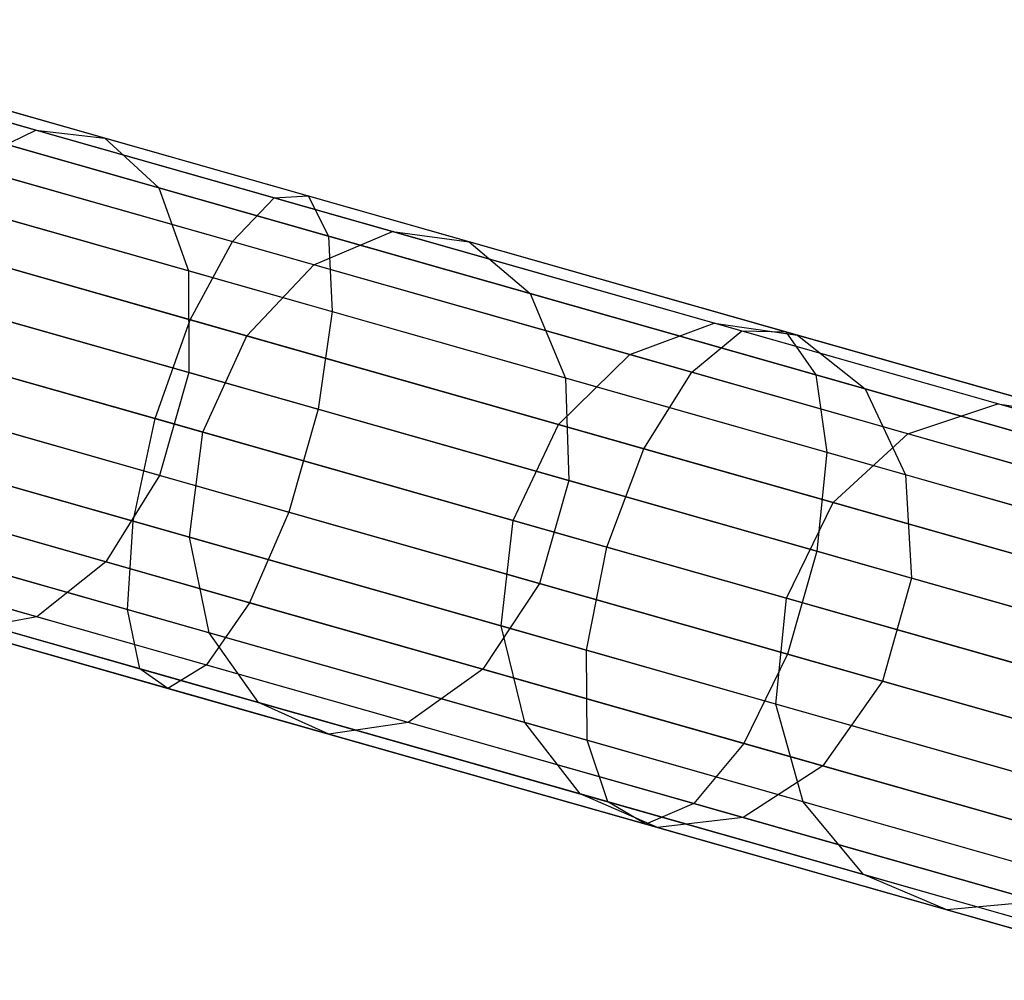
# Model space of a CAD drawing. Extents: x -189 to 189, y -189 to 189.
# Tile 453 of 591: x 167 to 171, y -50 to -46. Entities that reach past the tile are written whole.
import ezdxf

# ---------------------------------------------------------------- set-up
doc = ezdxf.new("R2010")
doc.units = 0
doc.header["$LTSCALE"] = 25.4
doc.layers.get('0').update_dxf_attribs({"linetype": 'CONTINUOUS'})

# ---------------------------------------------------------------- blocks, each defined once
blk = doc.blocks.new('CAMELEON-KENAI-C-12244_STL')
at = {"color": 0}
for p, q in [((167.14, -46.5523, -154.5547), (165.6324, -46.1234, -155.7473)), ((167.14, -46.5523, -154.5547), (165.6324, -46.1234, -155.7473)), ((167.4083, -46.5834, -154.8708), (165.869, -46.1455, -156.0885)), ((167.4083, -46.5834, -154.8708), (165.869, -46.1455, -156.0885)), ((166.2804, -46.2625, -9.8167), (168.1975, -46.808, -10.3392)), ((166.2804, -46.2625, -9.8167), (168.1975, -46.808, -10.3392)), ((166.1875, -46.2813, -10.2216), (168.0652, -46.8155, -10.7333)), ((166.1875, -46.2813, -10.2216), (168.0652, -46.8155, -10.7333)), ((167.6183, -46.7768, -155.1732), (166.0488, -46.3302, -156.4148)), ((167.6183, -46.7768, -155.1732), (166.0488, -46.3302, -156.4148)), ((166.3227, -46.4082, -9.4296), (168.2775, -46.9644, -9.9623)), ((166.3227, -46.4082, -9.4296), (168.2775, -46.9644, -9.9623)), ((166.0601, -46.4612, -10.5742), (167.9034, -46.9857, -11.0766)), ((166.0601, -46.4612, -10.5742), (167.9034, -46.9857, -11.0766)), ((166.8599, -46.6888, -154.2793), (167.14, -46.5523, -154.5547)), ((166.8599, -46.6888, -154.2793), (167.14, -46.5523, -154.5547)), ((167.14, -46.5523, -154.5547), (167.4083, -46.5834, -154.8708)), ((168.5255, -46.9465, -153.2114), (167.14, -46.5523, -154.5547)), ((168.5255, -46.9465, -153.2114), (167.14, -46.5523, -154.5547)), ((167.14, -46.5523, -154.5547), (167.4083, -46.5834, -154.8708)), ((167.4083, -46.5834, -154.8708), (167.6183, -46.7768, -155.1732)), ((168.8229, -46.9859, -153.4994), (167.4083, -46.5834, -154.8708)), ((168.8229, -46.9859, -153.4994), (167.4083, -46.5834, -154.8708)), ((167.4083, -46.5834, -154.8708), (167.6183, -46.7768, -155.1732)), ((167.7337, -47.0989, -155.4095), (166.1405, -46.6456, -156.6698)), ((167.7337, -47.0989, -155.4095), (166.1405, -46.6456, -156.6698)), ((166.3071, -46.693, -9.127), (168.2914, -47.2576, -9.6678)), ((166.3071, -46.693, -9.127), (168.2914, -47.2576, -9.6678)), ((168.22, -47.0757, -152.9607), (166.8599, -46.6888, -154.2793)), ((168.22, -47.0757, -152.9607), (166.8599, -46.6888, -154.2793)), ((165.9201, -46.7711, -10.8135), (167.7402, -47.289, -11.3095)), ((165.9201, -46.7711, -10.8135), (167.7402, -47.289, -11.3095)), ((167.6183, -46.7768, -155.1732), (167.7337, -47.0989, -155.4095)), ((169.0607, -47.1872, -153.7748), (167.6183, -46.7768, -155.1732)), ((169.0607, -47.1872, -153.7748), (167.6183, -46.7768, -155.1732)), ((167.6183, -46.7768, -155.1732), (167.7337, -47.0989, -155.4095)), ((168.0652, -46.8155, -10.7333), (168.1975, -46.808, -10.3392)), ((168.0652, -46.8155, -10.7333), (168.1975, -46.808, -10.3392)), ((168.1975, -46.808, -10.3392), (170.0532, -47.336, -11.0629)), ((168.1975, -46.808, -10.3392), (170.0532, -47.336, -11.0629)), ((168.1975, -46.808, -10.3392), (168.2775, -46.9644, -9.9623)), ((168.1975, -46.808, -10.3392), (168.2775, -46.9644, -9.9623)), ((167.9034, -46.9857, -11.0766), (168.0652, -46.8155, -10.7333)), ((167.9034, -46.9857, -11.0766), (168.0652, -46.8155, -10.7333)), ((168.0652, -46.8155, -10.7333), (169.8827, -47.3327, -11.4422)), ((168.0652, -46.8155, -10.7333), (169.8827, -47.3327, -11.4422)), ((168.22, -47.0757, -152.9607), (168.5255, -46.9465, -153.2114)), ((168.22, -47.0757, -152.9607), (168.5255, -46.9465, -153.2114)), ((168.5255, -46.9465, -153.2114), (168.8229, -46.9859, -153.4994)), ((169.7749, -47.302, -151.731), (168.5255, -46.9465, -153.2114)), ((169.7749, -47.302, -151.731), (168.5255, -46.9465, -153.2114)), ((168.5255, -46.9465, -153.2114), (168.8229, -46.9859, -153.4994)), ((167.9592, -47.3513, -152.7905), (166.6163, -46.9692, -154.0925)), ((167.9592, -47.3513, -152.7905), (166.6163, -46.9692, -154.0925)), ((167.7402, -47.289, -11.3095), (167.9034, -46.9857, -11.0766)), ((167.7402, -47.289, -11.3095), (167.9034, -46.9857, -11.0766)), ((167.9034, -46.9857, -11.0766), (169.6877, -47.4933, -11.7724)), ((167.9034, -46.9857, -11.0766), (169.6877, -47.4933, -11.7724)), ((168.2775, -46.9644, -9.9623), (170.1697, -47.5027, -10.7003)), ((168.2775, -46.9644, -9.9623), (170.1697, -47.5027, -10.7003)), ((168.2775, -46.9644, -9.9623), (168.2914, -47.2576, -9.6678)), ((168.2775, -46.9644, -9.9623), (168.2914, -47.2576, -9.6678)), ((168.8229, -46.9859, -153.4994), (169.0607, -47.1872, -153.7748)), ((170.0986, -47.3489, -151.9879), (168.8229, -46.9859, -153.4994)), ((170.0986, -47.3489, -151.9879), (168.8229, -46.9859, -153.4994)), ((168.8229, -46.9859, -153.4994), (169.0607, -47.1872, -153.7748)), ((167.7346, -47.4941, -155.5388), (166.1285, -47.0371, -156.8094)), ((167.7346, -47.4941, -155.5388), (166.1285, -47.0371, -156.8094)), ((166.2362, -47.0678, -8.9614), (168.2367, -47.637, -9.5066)), ((166.2362, -47.0678, -8.9614), (168.2367, -47.637, -9.5066)), ((167.9592, -47.3513, -152.7905), (168.22, -47.0757, -152.9607)), ((167.9592, -47.3513, -152.7905), (168.22, -47.0757, -152.9607)), ((169.4466, -47.4247, -151.5073), (168.22, -47.0757, -152.9607)), ((169.4466, -47.4247, -151.5073), (168.22, -47.0757, -152.9607)), ((167.7337, -47.0989, -155.4095), (167.7346, -47.4941, -155.5388)), ((169.1979, -47.5155, -153.99), (167.7337, -47.0989, -155.4095)), ((169.1979, -47.5155, -153.99), (167.7337, -47.0989, -155.4095)), ((167.7337, -47.0989, -155.4095), (167.7346, -47.4941, -155.5388)), ((167.6037, -47.673, -11.3919), (165.7919, -47.1575, -10.8981)), ((167.6037, -47.673, -11.3919), (165.7919, -47.1575, -10.8981)), ((169.0607, -47.1872, -153.7748), (169.1979, -47.5155, -153.99)), ((170.3615, -47.5573, -152.2335), (169.0607, -47.1872, -153.7748)), ((170.3615, -47.5573, -152.2335), (169.0607, -47.1872, -153.7748)), ((169.0607, -47.1872, -153.7748), (169.1979, -47.5155, -153.99)), ((168.2914, -47.2576, -9.6678), (168.2367, -47.637, -9.5066)), ((168.2914, -47.2576, -9.6678), (168.2367, -47.637, -9.5066)), ((168.2914, -47.2576, -9.6678), (170.2121, -47.8041, -10.4169)), ((168.2914, -47.2576, -9.6678), (170.2121, -47.8041, -10.4169)), ((167.6037, -47.673, -11.3919), (167.7402, -47.289, -11.3095)), ((167.6037, -47.673, -11.3919), (167.7402, -47.289, -11.3095)), ((167.7402, -47.289, -11.3095), (169.5019, -47.7902, -11.9966)), ((167.7402, -47.289, -11.3095), (169.5019, -47.7902, -11.9966)), ((169.4466, -47.4247, -151.5073), (169.7749, -47.302, -151.731)), ((169.4466, -47.4247, -151.5073), (169.7749, -47.302, -151.731)), ((169.7749, -47.302, -151.731), (170.0986, -47.3489, -151.9879)), ((170.8759, -47.6153, -150.1282), (169.7749, -47.302, -151.731)), ((170.8759, -47.6153, -150.1282), (169.7749, -47.302, -151.731)), ((169.7749, -47.302, -151.731), (170.0986, -47.3489, -151.9879)), ((169.6877, -47.4933, -11.7724), (169.8827, -47.3327, -11.4422)), ((169.6877, -47.4933, -11.7724), (169.8827, -47.3327, -11.4422)), ((169.8827, -47.3327, -11.4422), (171.6208, -47.8272, -12.3407)), ((169.8827, -47.3327, -11.4422), (171.6208, -47.8272, -12.3407)), ((169.8827, -47.3327, -11.4422), (170.0532, -47.336, -11.0629)), ((169.8827, -47.3327, -11.4422), (170.0532, -47.336, -11.0629)), ((170.0532, -47.336, -11.0629), (171.8278, -47.8409, -11.9804)), ((170.0532, -47.336, -11.0629), (171.8278, -47.8409, -11.9804)), ((170.0532, -47.336, -11.0629), (170.1697, -47.5027, -10.7003)), ((170.0532, -47.336, -11.0629), (170.1697, -47.5027, -10.7003)), ((166.4514, -47.3452, -154.0264), (167.7882, -47.7255, -152.7303)), ((166.4514, -47.3452, -154.0264), (167.7882, -47.7255, -152.7303)), ((167.7882, -47.7255, -152.7303), (167.9592, -47.3513, -152.7905)), ((167.7882, -47.7255, -152.7303), (167.9592, -47.3513, -152.7905)), ((169.1703, -47.6959, -151.3555), (167.9592, -47.3513, -152.7905)), ((169.1703, -47.6959, -151.3555), (167.9592, -47.3513, -152.7905)), ((170.0986, -47.3489, -151.9879), (170.3615, -47.5573, -152.2335)), ((171.2227, -47.6687, -150.3514), (170.0986, -47.3489, -151.9879)), ((171.2227, -47.6687, -150.3514), (170.0986, -47.3489, -151.9879)), ((170.0986, -47.3489, -151.9879), (170.3615, -47.5573, -152.2335)), ((167.6208, -47.8941, -155.5388), (166.0147, -47.4371, -156.8094)), ((167.6208, -47.8941, -155.5388), (166.0147, -47.4371, -156.8094)), ((169.1703, -47.6959, -151.3555), (169.4466, -47.4247, -151.5073)), ((169.1703, -47.6959, -151.3555), (169.4466, -47.4247, -151.5073)), ((170.5275, -47.7323, -149.9339), (169.4466, -47.4247, -151.5073)), ((170.5275, -47.7323, -149.9339), (169.4466, -47.4247, -151.5073)), ((166.1224, -47.4677, -8.9614), (168.1229, -48.0369, -9.5066)), ((166.1224, -47.4677, -8.9614), (168.1229, -48.0369, -9.5066)), ((167.7346, -47.4941, -155.5388), (167.6208, -47.8941, -155.5388)), ((167.7346, -47.4941, -155.5388), (167.6208, -47.8941, -155.5388)), ((169.2107, -47.9141, -154.1077), (167.7346, -47.4941, -155.5388)), ((169.2107, -47.9141, -154.1077), (167.7346, -47.4941, -155.5388)), ((169.5019, -47.7902, -11.9966), (169.6877, -47.4933, -11.7724)), ((169.5019, -47.7902, -11.9966), (169.6877, -47.4933, -11.7724)), ((169.6877, -47.4933, -11.7724), (171.394, -47.9788, -12.6545)), ((169.6877, -47.4933, -11.7724), (171.394, -47.9788, -12.6545)), ((169.1979, -47.5155, -153.99), (169.2107, -47.9141, -154.1077)), ((170.5183, -47.8912, -152.4255), (169.1979, -47.5155, -153.99)), ((170.5183, -47.8912, -152.4255), (169.1979, -47.5155, -153.99)), ((169.1979, -47.5155, -153.99), (169.2107, -47.9141, -154.1077)), ((170.1697, -47.5027, -10.7003), (171.9793, -48.0176, -11.6357)), ((170.1697, -47.5027, -10.7003), (171.9793, -48.0176, -11.6357)), ((170.1697, -47.5027, -10.7003), (170.2121, -47.8041, -10.4169)), ((170.1697, -47.5027, -10.7003), (170.2121, -47.8041, -10.4169)), ((165.6975, -47.5536, -10.8135), (167.5176, -48.0714, -11.3095)), ((165.6975, -47.5536, -10.8135), (167.5176, -48.0714, -11.3095)), ((170.3615, -47.5573, -152.2335), (170.5183, -47.8912, -152.4255)), ((171.5077, -47.8834, -150.5649), (170.3615, -47.5573, -152.2335)), ((171.5077, -47.8834, -150.5649), (170.3615, -47.5573, -152.2335)), ((170.3615, -47.5573, -152.2335), (170.5183, -47.8912, -152.4255)), ((168.2367, -47.637, -9.5066), (168.1229, -48.0369, -9.5066)), ((168.2367, -47.637, -9.5066), (168.1229, -48.0369, -9.5066)), ((168.2367, -47.637, -9.5066), (170.173, -48.1879, -10.2618)), ((168.2367, -47.637, -9.5066), (170.173, -48.1879, -10.2618)), ((170.5275, -47.7323, -149.9339), (170.8759, -47.6153, -150.1282)), ((170.5275, -47.7323, -149.9339), (170.8759, -47.6153, -150.1282)), ((170.8759, -47.6153, -150.1282), (171.2227, -47.6687, -150.3514)), ((171.8174, -47.8831, -148.4191), (170.8759, -47.6153, -150.1282)), ((171.8174, -47.8831, -148.4191), (170.8759, -47.6153, -150.1282)), ((170.8759, -47.6153, -150.1282), (171.2227, -47.6687, -150.3514)), ((167.5176, -48.0714, -11.3095), (167.6037, -47.673, -11.3919)), ((167.5176, -48.0714, -11.3095), (167.6037, -47.673, -11.3919)), ((169.3574, -48.172, -12.0759), (167.6037, -47.673, -11.3919)), ((169.3574, -48.172, -12.0759), (167.6037, -47.673, -11.3919)), ((167.7366, -48.1337, -152.7905), (167.7882, -47.7255, -152.7303)), ((167.7366, -48.1337, -152.7905), (167.7882, -47.7255, -152.7303)), ((167.7882, -47.7255, -152.7303), (168.9938, -48.0686, -151.3018)), ((167.7882, -47.7255, -152.7303), (168.9938, -48.0686, -151.3018)), ((168.9938, -48.0686, -151.3018), (169.1703, -47.6959, -151.3555)), ((168.9938, -48.0686, -151.3018), (169.1703, -47.6959, -151.3555)), ((170.2375, -47.9995, -149.8019), (169.1703, -47.6959, -151.3555)), ((170.2375, -47.9995, -149.8019), (169.1703, -47.6959, -151.3555)), ((167.7366, -48.1337, -152.7905), (166.3937, -47.7516, -154.0925)), ((167.7366, -48.1337, -152.7905), (166.3937, -47.7516, -154.0925)), ((170.2375, -47.9995, -149.8019), (170.5275, -47.7323, -149.9339)), ((170.2375, -47.9995, -149.8019), (170.5275, -47.7323, -149.9339)), ((171.4517, -47.9952, -148.256), (170.5275, -47.7323, -149.9339)), ((171.4517, -47.9952, -148.256), (170.5275, -47.7323, -149.9339)), ((167.412, -48.2296, -155.4095), (165.8188, -47.7763, -156.6698)), ((167.412, -48.2296, -155.4095), (165.8188, -47.7763, -156.6698)), ((169.3574, -48.172, -12.0759), (169.5019, -47.7902, -11.9966)), ((169.3574, -48.172, -12.0759), (169.5019, -47.7902, -11.9966)), ((169.5019, -47.7902, -11.9966), (171.1867, -48.2696, -12.8675)), ((169.5019, -47.7902, -11.9966), (171.1867, -48.2696, -12.8675)), ((165.9854, -47.8237, -9.127), (167.9697, -48.3883, -9.6678)), ((165.9854, -47.8237, -9.127), (167.9697, -48.3883, -9.6678)), ((170.2121, -47.8041, -10.4169), (170.173, -48.1879, -10.2618)), ((170.2121, -47.8041, -10.4169), (170.173, -48.1879, -10.2618)), ((170.2121, -47.8041, -10.4169), (172.0489, -48.3267, -11.3664)), ((170.2121, -47.8041, -10.4169), (172.0489, -48.3267, -11.3664)), ((165.6533, -47.8907, -10.5742), (167.4967, -48.4152, -11.0766)), ((165.6533, -47.8907, -10.5742), (167.4967, -48.4152, -11.0766)), ((167.6208, -47.8941, -155.5388), (167.412, -48.2296, -155.4095)), ((167.6208, -47.8941, -155.5388), (167.412, -48.2296, -155.4095)), ((169.0969, -48.314, -154.1077), (167.6208, -47.8941, -155.5388)), ((169.0969, -48.314, -154.1077), (167.6208, -47.8941, -155.5388)), ((169.2107, -47.9141, -154.1077), (169.0969, -48.314, -154.1077)), ((169.2107, -47.9141, -154.1077), (169.0969, -48.314, -154.1077)), ((170.5418, -48.2928, -152.5305), (169.2107, -47.9141, -154.1077)), ((170.5418, -48.2928, -152.5305), (169.2107, -47.9141, -154.1077)), ((170.5183, -47.8912, -152.4255), (170.5418, -48.2928, -152.5305)), ((171.6818, -48.2222, -150.7317), (170.5183, -47.8912, -152.4255)), ((171.6818, -48.2222, -150.7317), (170.5183, -47.8912, -152.4255)), ((170.5183, -47.8912, -152.4255), (170.5418, -48.2928, -152.5305)), ((167.1443, -48.4427, -155.1732), (165.5748, -47.9962, -156.4148)), ((167.1443, -48.4427, -155.1732), (165.5748, -47.9962, -156.4148)), ((170.0562, -48.3708, -149.7553), (170.2375, -47.9995, -149.8019)), ((170.0562, -48.3708, -149.7553), (170.2375, -47.9995, -149.8019)), ((171.15, -48.2592, -148.1453), (170.2375, -47.9995, -149.8019)), ((171.15, -48.2592, -148.1453), (170.2375, -47.9995, -149.8019)), ((168.1229, -48.0369, -9.5066), (167.9697, -48.3883, -9.6678)), ((168.1229, -48.0369, -9.5066), (167.9697, -48.3883, -9.6678)), ((168.1229, -48.0369, -9.5066), (170.0592, -48.5878, -10.2618)), ((168.1229, -48.0369, -9.5066), (170.0592, -48.5878, -10.2618)), ((168.9477, -48.4783, -151.3555), (168.9938, -48.0686, -151.3018)), ((168.9477, -48.4783, -151.3555), (168.9938, -48.0686, -151.3018)), ((168.9938, -48.0686, -151.3018), (170.0562, -48.3708, -149.7553)), ((168.9938, -48.0686, -151.3018), (170.0562, -48.3708, -149.7553)), ((165.8487, -48.0741, -9.4296), (167.8035, -48.6303, -9.9623)), ((165.8487, -48.0741, -9.4296), (167.8035, -48.6303, -9.9623)), ((167.4967, -48.4152, -11.0766), (167.5176, -48.0714, -11.3095)), ((167.4967, -48.4152, -11.0766), (167.5176, -48.0714, -11.3095)), ((167.5176, -48.0714, -11.3095), (169.2793, -48.5726, -11.9966)), ((167.5176, -48.0714, -11.3095), (169.2793, -48.5726, -11.9966)), ((165.667, -48.1108, -10.2216), (167.5447, -48.645, -10.7333)), ((165.667, -48.1108, -10.2216), (167.5447, -48.645, -10.7333)), ((167.8132, -48.5053, -152.9607), (166.4531, -48.1183, -154.2793)), ((167.8132, -48.5053, -152.9607), (166.4531, -48.1183, -154.2793)), ((167.8132, -48.5053, -152.9607), (167.7366, -48.1337, -152.7905)), ((168.9477, -48.4783, -151.3555), (167.7366, -48.1337, -152.7905)), ((167.8132, -48.5053, -152.9607), (167.7366, -48.1337, -152.7905)), ((168.9477, -48.4783, -151.3555), (167.7366, -48.1337, -152.7905)), ((165.7361, -48.1756, -9.8167), (167.6532, -48.7211, -10.3392)), ((165.7361, -48.1756, -9.8167), (167.6532, -48.7211, -10.3392)), ((169.2793, -48.5726, -11.9966), (169.3574, -48.172, -12.0759)), ((169.2793, -48.5726, -11.9966), (169.3574, -48.172, -12.0759)), ((171.0346, -48.6492, -12.9429), (169.3574, -48.172, -12.0759)), ((171.0346, -48.6492, -12.9429), (169.3574, -48.172, -12.0759)), ((170.173, -48.1879, -10.2618), (170.0592, -48.5878, -10.2618)), ((170.173, -48.1879, -10.2618), (170.0592, -48.5878, -10.2618)), ((170.173, -48.1879, -10.2618), (172.0247, -48.7148, -11.2191)), ((170.173, -48.1879, -10.2618), (172.0247, -48.7148, -11.2191)), ((167.412, -48.2296, -155.4095), (167.1443, -48.4427, -155.1732)), ((167.412, -48.2296, -155.4095), (167.1443, -48.4427, -155.1732)), ((168.8762, -48.6462, -153.99), (167.412, -48.2296, -155.4095)), ((168.8762, -48.6462, -153.99), (167.412, -48.2296, -155.4095)), ((170.5418, -48.2928, -152.5305), (170.428, -48.6928, -152.5305)), ((170.5418, -48.2928, -152.5305), (170.428, -48.6928, -152.5305)), ((171.7148, -48.6266, -150.823), (170.5418, -48.2928, -152.5305)), ((171.7148, -48.6266, -150.823), (170.5418, -48.2928, -152.5305)), ((169.0969, -48.314, -154.1077), (168.8762, -48.6462, -153.99)), ((169.0969, -48.314, -154.1077), (168.8762, -48.6462, -153.99)), ((170.428, -48.6928, -152.5305), (169.0969, -48.314, -154.1077)), ((170.428, -48.6928, -152.5305), (169.0969, -48.314, -154.1077)), ((170.0149, -48.7819, -149.8019), (170.0562, -48.3708, -149.7553)), ((170.0149, -48.7819, -149.8019), (170.0562, -48.3708, -149.7553)), ((170.0562, -48.3708, -149.7553), (170.9646, -48.6293, -148.1061)), ((170.0562, -48.3708, -149.7553), (170.9646, -48.6293, -148.1061)), ((168.0049, -48.776, -153.2114), (166.6195, -48.3818, -154.5547)), ((168.0049, -48.776, -153.2114), (166.6195, -48.3818, -154.5547)), ((167.9697, -48.3883, -9.6678), (167.8035, -48.6303, -9.9623)), ((167.9697, -48.3883, -9.6678), (167.8035, -48.6303, -9.9623)), ((167.9697, -48.3883, -9.6678), (169.8904, -48.9348, -10.4169)), ((167.9697, -48.3883, -9.6678), (169.8904, -48.9348, -10.4169)), ((167.1443, -48.4427, -155.1732), (166.864, -48.4966, -154.8708)), ((167.1443, -48.4427, -155.1732), (166.864, -48.4966, -154.8708)), ((168.5867, -48.8531, -153.7748), (167.1443, -48.4427, -155.1732)), ((168.5867, -48.8531, -153.7748), (167.1443, -48.4427, -155.1732)), ((167.5447, -48.645, -10.7333), (167.4967, -48.4152, -11.0766)), ((167.4967, -48.4152, -11.0766), (169.2809, -48.9229, -11.7724)), ((167.4967, -48.4152, -11.0766), (169.2809, -48.9229, -11.7724)), ((167.5447, -48.645, -10.7333), (167.4967, -48.4152, -11.0766)), ((169.0399, -48.8543, -151.5073), (168.9477, -48.4783, -151.3555)), ((170.0149, -48.7819, -149.8019), (168.9477, -48.4783, -151.3555)), ((169.0399, -48.8543, -151.5073), (168.9477, -48.4783, -151.3555)), ((170.0149, -48.7819, -149.8019), (168.9477, -48.4783, -151.3555)), ((168.2785, -48.899, -153.4994), (166.864, -48.4966, -154.8708)), ((168.2785, -48.899, -153.4994), (166.864, -48.4966, -154.8708)), ((168.0049, -48.776, -153.2114), (167.8132, -48.5053, -152.9607)), ((169.0399, -48.8543, -151.5073), (167.8132, -48.5053, -152.9607)), ((168.0049, -48.776, -153.2114), (167.8132, -48.5053, -152.9607)), ((169.0399, -48.8543, -151.5073), (167.8132, -48.5053, -152.9607)), ((169.2809, -48.9229, -11.7724), (169.2793, -48.5726, -11.9966)), ((169.2793, -48.5726, -11.9966), (170.9641, -49.052, -12.8675)), ((169.2793, -48.5726, -11.9966), (170.9641, -49.052, -12.8675)), ((169.2809, -48.9229, -11.7724), (169.2793, -48.5726, -11.9966)), ((170.0592, -48.5878, -10.2618), (169.8904, -48.9348, -10.4169)), ((170.0592, -48.5878, -10.2618), (169.8904, -48.9348, -10.4169)), ((170.0592, -48.5878, -10.2618), (171.9109, -49.1147, -11.2191)), ((170.0592, -48.5878, -10.2618), (171.9109, -49.1147, -11.2191)), ((167.8035, -48.6303, -9.9623), (167.6532, -48.7211, -10.3392)), ((167.8035, -48.6303, -9.9623), (167.6532, -48.7211, -10.3392)), ((167.8035, -48.6303, -9.9623), (169.6957, -49.1687, -10.7003)), ((167.8035, -48.6303, -9.9623), (169.6957, -49.1687, -10.7003)), ((167.6532, -48.7211, -10.3392), (167.5447, -48.645, -10.7333)), ((167.5447, -48.645, -10.7333), (169.3622, -49.1622, -11.4422)), ((167.5447, -48.645, -10.7333), (169.3622, -49.1622, -11.4422)), ((167.6532, -48.7211, -10.3392), (167.5447, -48.645, -10.7333)), ((168.8762, -48.6462, -153.99), (168.5867, -48.8531, -153.7748)), ((168.8762, -48.6462, -153.99), (168.5867, -48.8531, -153.7748)), ((170.1966, -49.0219, -152.4255), (168.8762, -48.6462, -153.99)), ((170.1966, -49.0219, -152.4255), (168.8762, -48.6462, -153.99)), ((170.428, -48.6928, -152.5305), (170.1966, -49.0219, -152.4255)), ((170.428, -48.6928, -152.5305), (170.1966, -49.0219, -152.4255)), ((171.601, -49.0265, -150.823), (170.428, -48.6928, -152.5305)), ((171.601, -49.0265, -150.823), (170.428, -48.6928, -152.5305)), ((167.6532, -48.7211, -10.3392), (169.5089, -49.2491, -11.0629)), ((167.6532, -48.7211, -10.3392), (169.5089, -49.2491, -11.0629)), ((168.2785, -48.899, -153.4994), (168.0049, -48.776, -153.2114)), ((169.2544, -49.1315, -151.731), (168.0049, -48.776, -153.2114)), ((168.2785, -48.899, -153.4994), (168.0049, -48.776, -153.2114)), ((169.2544, -49.1315, -151.731), (168.0049, -48.776, -153.2114)), ((170.1207, -49.1618, -149.9339), (170.0149, -48.7819, -149.8019)), ((170.9274, -49.0416, -148.1453), (170.0149, -48.7819, -149.8019)), ((170.1207, -49.1618, -149.9339), (170.0149, -48.7819, -149.8019)), ((170.9274, -49.0416, -148.1453), (170.0149, -48.7819, -149.8019)), ((168.5867, -48.8531, -153.7748), (168.2785, -48.899, -153.4994)), ((168.5867, -48.8531, -153.7748), (168.2785, -48.899, -153.4994)), ((169.8875, -49.2232, -152.2335), (168.5867, -48.8531, -153.7748)), ((169.8875, -49.2232, -152.2335), (168.5867, -48.8531, -153.7748)), ((169.2544, -49.1315, -151.731), (169.0399, -48.8543, -151.5073)), ((170.1207, -49.1618, -149.9339), (169.0399, -48.8543, -151.5073)), ((169.2544, -49.1315, -151.731), (169.0399, -48.8543, -151.5073)), ((170.1207, -49.1618, -149.9339), (169.0399, -48.8543, -151.5073)), ((169.5542, -49.262, -151.9879), (168.2785, -48.899, -153.4994)), ((169.5542, -49.262, -151.9879), (168.2785, -48.899, -153.4994)), ((169.3622, -49.1622, -11.4422), (169.2809, -48.9229, -11.7724)), ((169.2809, -48.9229, -11.7724), (170.9873, -49.4084, -12.6545)), ((169.2809, -48.9229, -11.7724), (170.9873, -49.4084, -12.6545)), ((169.3622, -49.1622, -11.4422), (169.2809, -48.9229, -11.7724)), ((169.8904, -48.9348, -10.4169), (169.6957, -49.1687, -10.7003)), ((169.8904, -48.9348, -10.4169), (169.6957, -49.1687, -10.7003)), ((169.8904, -48.9348, -10.4169), (171.7272, -49.4574, -11.3664)), ((169.8904, -48.9348, -10.4169), (171.7272, -49.4574, -11.3664)), ((170.1966, -49.0219, -152.4255), (169.8875, -49.2232, -152.2335)), ((170.1966, -49.0219, -152.4255), (169.8875, -49.2232, -152.2335)), ((171.36, -49.3529, -150.7317), (170.1966, -49.0219, -152.4255)), ((171.36, -49.3529, -150.7317), (170.1966, -49.0219, -152.4255)), ((169.5542, -49.262, -151.9879), (169.2544, -49.1315, -151.731)), ((170.3554, -49.4448, -150.1282), (169.2544, -49.1315, -151.731)), ((169.5542, -49.262, -151.9879), (169.2544, -49.1315, -151.731)), ((170.3554, -49.4448, -150.1282), (169.2544, -49.1315, -151.731)), ((169.5089, -49.2491, -11.0629), (169.3622, -49.1622, -11.4422)), ((169.3622, -49.1622, -11.4422), (171.1003, -49.6567, -12.3407)), ((169.3622, -49.1622, -11.4422), (171.1003, -49.6567, -12.3407)), ((169.5089, -49.2491, -11.0629), (169.3622, -49.1622, -11.4422)), ((169.6957, -49.1687, -10.7003), (169.5089, -49.2491, -11.0629)), ((169.6957, -49.1687, -10.7003), (169.5089, -49.2491, -11.0629)), ((169.6957, -49.1687, -10.7003), (171.5053, -49.6835, -11.6357)), ((169.6957, -49.1687, -10.7003), (171.5053, -49.6835, -11.6357)), ((170.3554, -49.4448, -150.1282), (170.1207, -49.1618, -149.9339)), ((171.0449, -49.4248, -148.256), (170.1207, -49.1618, -149.9339)), ((170.3554, -49.4448, -150.1282), (170.1207, -49.1618, -149.9339)), ((171.0449, -49.4248, -148.256), (170.1207, -49.1618, -149.9339)), ((169.5089, -49.2491, -11.0629), (171.2835, -49.754, -11.9804)), ((169.5089, -49.2491, -11.0629), (171.2835, -49.754, -11.9804)), ((169.8875, -49.2232, -152.2335), (169.5542, -49.262, -151.9879)), ((169.8875, -49.2232, -152.2335), (169.5542, -49.262, -151.9879)), ((171.0337, -49.5493, -150.5649), (169.8875, -49.2232, -152.2335)), ((171.0337, -49.5493, -150.5649), (169.8875, -49.2232, -152.2335)), ((170.6783, -49.5818, -150.3514), (169.5542, -49.262, -151.9879)), ((170.6783, -49.5818, -150.3514), (169.5542, -49.262, -151.9879)), ((170.6783, -49.5818, -150.3514), (170.3554, -49.4448, -150.1282)), ((171.2968, -49.7126, -148.4191), (170.3554, -49.4448, -150.1282)), ((170.6783, -49.5818, -150.3514), (170.3554, -49.4448, -150.1282)), ((171.2968, -49.7126, -148.4191), (170.3554, -49.4448, -150.1282)), ((171.0337, -49.5493, -150.5649), (170.6783, -49.5818, -150.3514)), ((171.0337, -49.5493, -150.5649), (170.6783, -49.5818, -150.3514)), ((171.6396, -49.8553, -148.6064), (170.6783, -49.5818, -150.3514)), ((171.6396, -49.8553, -148.6064), (170.6783, -49.5818, -150.3514))]:
    blk.add_line(p, q, dxfattribs=at)

msp = doc.modelspace()

# ---------------------------------------------------------------- block references
at = {"color": 0}
msp.add_blockref('CAMELEON-KENAI-C-12244_STL', (0, 0), dxfattribs=at)

doc.saveas('drawing.dxf')
